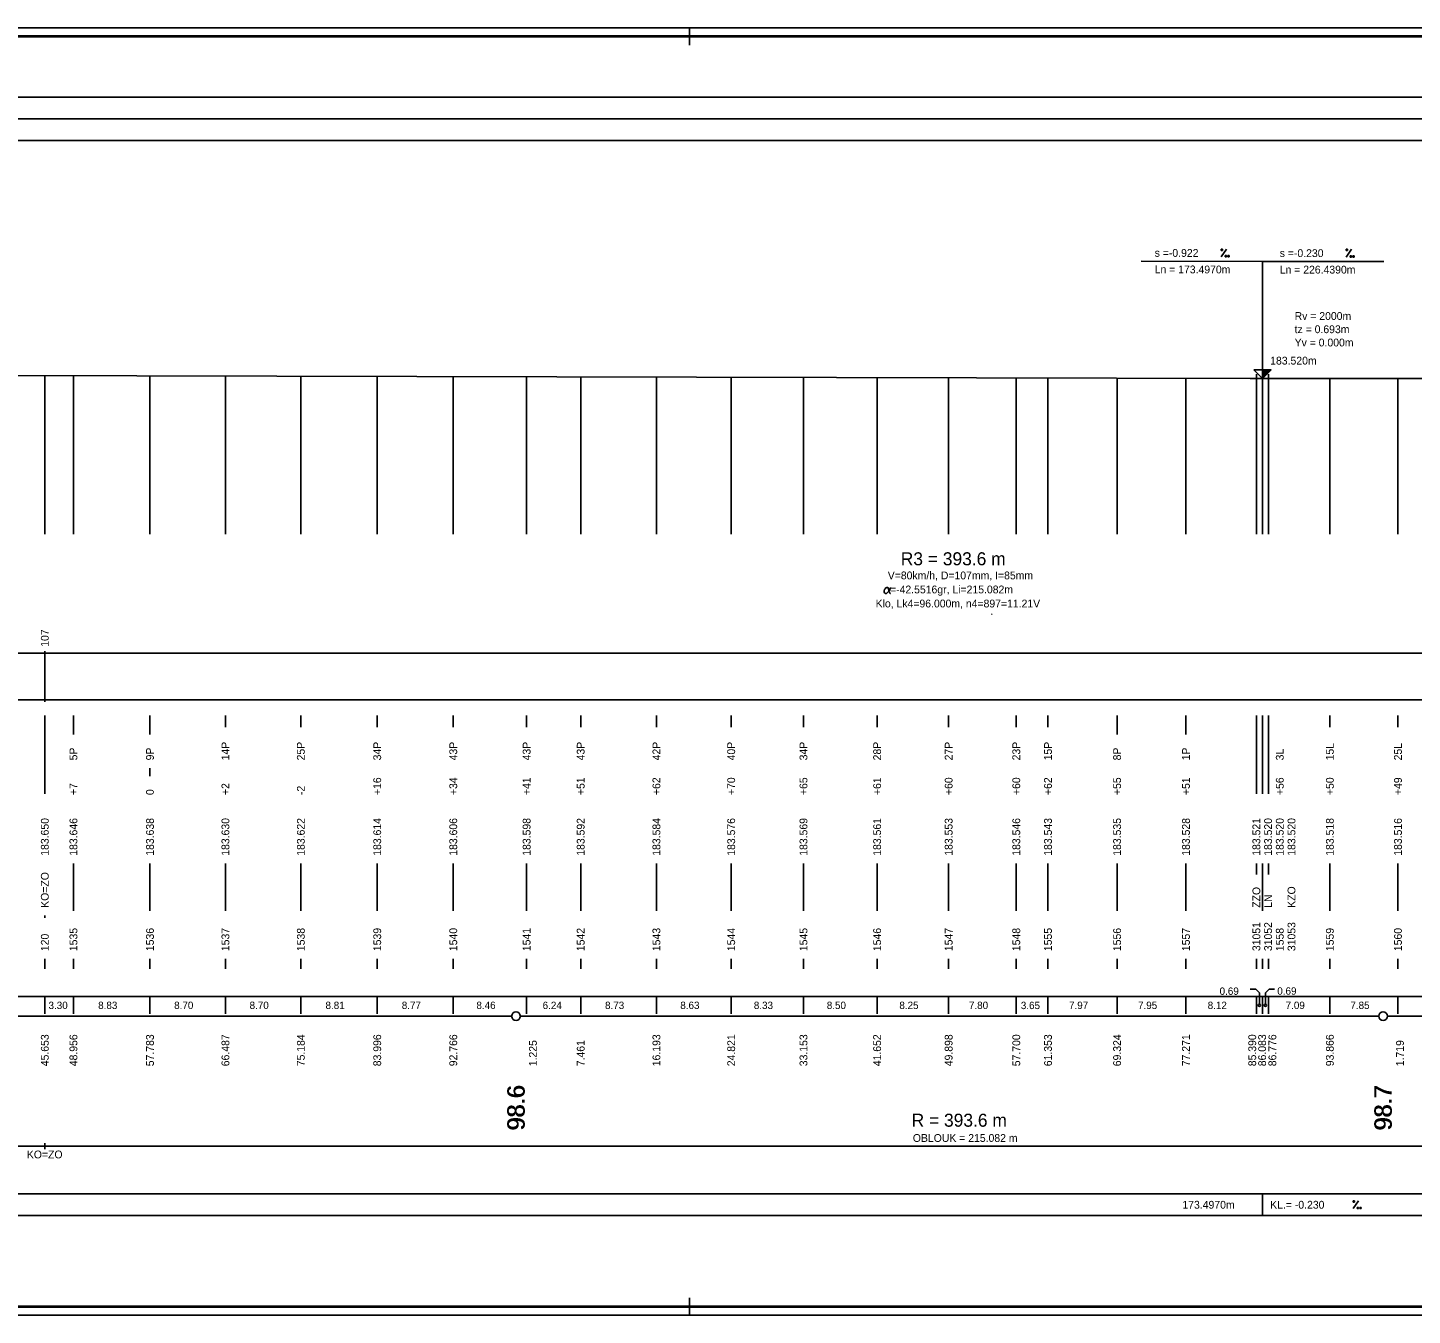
# Model space of a CAD drawing. Extents: x 0 to 10087, y -805 to 297.
# Drawn here: x 4467.4 to 4786.7, y 0 to 297 of the extents above; entities that cross this region are included whole.
import ezdxf

# ---------------------------------------------------------------- set-up
doc = ezdxf.new("R2010")
doc.units = 0
for name, color, linetype in [('CARKY_HODNOT', 7, 'Continuous'), ('KRIV1_CARA', 7, 'Continuous'), ('KRIV1_TEXT', 7, 'Continuous'), ('NIVELETA_CARA', 7, 'Continuous'), ('NIVELETA_TEXT', 7, 'Continuous'), ('PARAM_R', 7, 'Continuous'), ('PARAM_TEXT', 7, 'Continuous'), ('PREV_CARA', 7, 'Continuous'), ('PREV_TEXT', 7, 'Continuous'), ('RAM', 7, 'Continuous'), ('REZERVA', 7, 'Continuous'), ('STAN_CARA', 7, 'Continuous'), ('STAN_PAS', 7, 'Continuous'), ('STAN_TEXT', 7, 'Continuous'), ('TEXT', 7, 'Continuous'), ('TXT_C_BODU', 7, 'Continuous')]:
    doc.layers.add(name, color=color, linetype=linetype)

msp = doc.modelspace()

# ---------------------------------------------------------------- linework, layer by layer
at = {"layer": 'CARKY_HODNOT'}
for p, q in [((4471.31, 180.14), (4471.31, 216.75)), ((4477.91, 180.14), (4477.91, 216.73)), ((4495.57, 180.14), (4495.57, 216.69)), ((4512.97, 180.14), (4512.97, 216.65)), ((4530.37, 180.14), (4530.37, 216.61)), ((4547.99, 180.14), (4547.99, 216.57)), ((4565.53, 180.14), (4565.53, 216.53)), ((4582.45, 180.14), (4582.45, 216.49)), ((4594.92, 180.14), (4594.92, 216.46)), ((4612.39, 180.14), (4612.39, 216.42)), ((4629.64, 180.14), (4629.64, 216.38)), ((4646.31, 180.14), (4646.31, 216.34)), ((4663.3, 180.14), (4663.3, 216.3)), ((4679.8, 180.14), (4679.8, 216.27)), ((4695.4, 180.14), (4695.4, 216.23)), ((4702.71, 180.14), (4702.71, 216.21)), ((4718.65, 180.14), (4718.65, 216.18)), ((4734.54, 180.14), (4734.54, 216.14)), ((4750.78, 180.14), (4750.78, 216.1)), ((4752.17, 181.27), (4752.17, 216.1)), ((4752.17, 180.14), (4752.17, 216.1)), ((4753.55, 180.14), (4753.55, 216.1)), ((4767.73, 180.14), (4767.73, 216.09)), ((4783.44, 180.14), (4783.44, 216.08)), ((4471.31, 126.2), (4471.31, 138.35)), ((4477.91, 134), (4477.91, 138.35)), ((4495.57, 134), (4495.57, 138.35)), ((4512.97, 135.65), (4512.97, 138.35)), ((4530.37, 135.65), (4530.37, 138.35)), ((4547.99, 135.65), (4547.99, 138.35)), ((4565.53, 135.65), (4565.53, 138.35)), ((4582.45, 135.65), (4582.45, 138.35)), ((4594.92, 135.65), (4594.92, 138.35)), ((4612.39, 135.65), (4612.39, 138.35)), ((4629.64, 135.65), (4629.64, 138.35)), ((4646.31, 135.65), (4646.31, 138.35)), ((4663.3, 135.65), (4663.3, 138.35)), ((4679.8, 135.65), (4679.8, 138.35)), ((4695.4, 135.65), (4695.4, 138.35)), ((4702.71, 135.65), (4702.71, 138.35)), ((4718.65, 134), (4718.65, 138.35)), ((4734.54, 134), (4734.54, 138.35)), ((4750.78, 126.2), (4750.78, 138.35)), ((4752.17, 126.2), (4752.17, 138.35)), ((4752.17, 134), (4752.17, 138.35)), ((4753.55, 126.2), (4753.55, 138.35)), ((4767.73, 135.65), (4767.73, 138.35)), ((4783.44, 135.65), (4783.44, 138.35)), ((4471.31, 120.25), (4471.31, 126.2)), ((4495.57, 124.35), (4495.57, 126.2)), ((4750.78, 120.25), (4750.78, 126.2)), ((4752.17, 120.25), (4752.17, 126.2)), ((4753.55, 120.25), (4753.55, 126.2)), ((4477.91, 93.3), (4477.91, 104.2)), ((4495.57, 93.3), (4495.57, 104.2)), ((4512.97, 93.3), (4512.97, 104.2)), ((4530.37, 93.3), (4530.37, 104.2)), ((4547.99, 93.3), (4547.99, 104.2)), ((4565.53, 93.3), (4565.53, 104.2)), ((4582.45, 93.3), (4582.45, 104.2)), ((4594.92, 93.3), (4594.92, 104.2)), ((4612.39, 93.3), (4612.39, 104.2)), ((4629.64, 93.3), (4629.64, 104.2)), ((4646.31, 93.3), (4646.31, 104.2)), ((4663.3, 93.3), (4663.3, 104.2)), ((4679.8, 93.3), (4679.8, 104.2)), ((4695.4, 93.3), (4695.4, 104.2)), ((4702.71, 93.3), (4702.71, 104.2)), ((4718.65, 93.3), (4718.65, 104.2)), ((4734.54, 93.3), (4734.54, 104.2)), ((4750.78, 101.65), (4750.78, 104.2)), ((4752.17, 100), (4752.17, 104.2)), ((4752.17, 93.3), (4752.17, 104.2)), ((4753.55, 101.65), (4753.55, 104.2)), ((4767.73, 93.3), (4767.73, 104.2)), ((4783.44, 93.3), (4783.44, 104.2)), ((4471.31, 91.65), (4471.31, 92.2)), ((4471.31, 79.9), (4471.31, 82.2)), ((4477.91, 79.9), (4477.91, 82.2)), ((4495.57, 79.9), (4495.57, 82.2)), ((4512.97, 79.9), (4512.97, 82.2)), ((4530.37, 79.9), (4530.37, 82.2)), ((4547.99, 79.9), (4547.99, 82.2)), ((4565.53, 79.9), (4565.53, 82.2)), ((4582.45, 79.9), (4582.45, 82.2)), ((4594.92, 79.9), (4594.92, 82.2)), ((4612.39, 79.9), (4612.39, 82.2)), ((4629.64, 79.9), (4629.64, 82.2)), ((4646.31, 79.9), (4646.31, 82.2)), ((4663.3, 79.9), (4663.3, 82.2)), ((4679.8, 79.9), (4679.8, 82.2)), ((4695.4, 79.9), (4695.4, 82.2)), ((4702.71, 79.9), (4702.71, 82.2)), ((4718.65, 79.9), (4718.65, 82.2)), ((4734.54, 79.9), (4734.54, 82.2)), ((4750.78, 79.9), (4750.78, 82.2)), ((4752.17, 79.9), (4752.17, 82.2)), ((4752.17, 79.9), (4752.17, 82.2)), ((4753.55, 79.9), (4753.55, 82.2)), ((4767.73, 79.9), (4767.73, 82.2)), ((4783.44, 79.9), (4783.44, 82.2))]:
    msp.add_line(p, q, dxfattribs=at)
at = {"layer": 'KRIV1_CARA'}
for p, q in [((4295.74, 39), (4471.31, 39)), ((4471.31, 39), (4471.31, 39.7)), ((4471.31, 39), (4471.31, 38.3)), ((4471.31, 39), (4901.47, 39))]:
    msp.add_line(p, q, dxfattribs=at)
at = {"layer": 'NIVELETA_CARA'}
for p, q in [((300, 281), (8321.33, 281)), ((300, 276), (8321.33, 276)), ((300, 271), (8321.33, 271)), ((4752.17, 243.1), (4724.17, 243.16)), ((4752.17, 216.1), (4752.17, 243.1)), ((4752.17, 243.1), (4780.17, 243.08)), ((4752.17, 216.1), (4750.17, 218.1)), ((4750.17, 218.1), (4754.17, 218.1)), ((4752.17, 216.1), (4752.17, 218.1)), ((4754.17, 218.1), (4752.17, 216.1)), ((4752.23, 216.17), (4752.23, 218.1)), ((4752.3, 216.23), (4752.3, 218.1)), ((4752.37, 216.3), (4752.37, 218.1)), ((4752.43, 216.37), (4752.43, 218.1)), ((4752.5, 216.43), (4752.5, 218.1)), ((4752.57, 216.5), (4752.57, 218.1)), ((4752.63, 216.57), (4752.63, 218.1)), ((4752.7, 216.63), (4752.7, 218.1)), ((4752.77, 216.7), (4752.77, 218.1)), ((4752.83, 216.77), (4752.83, 218.1)), ((4752.9, 216.83), (4752.9, 218.1)), ((4752.97, 216.9), (4752.97, 218.1)), ((4753.03, 216.97), (4753.03, 218.1)), ((4753.1, 217.03), (4753.1, 218.1)), ((4753.17, 217.1), (4753.17, 218.1)), ((4753.23, 217.17), (4753.23, 218.1)), ((4753.3, 217.23), (4753.3, 218.1)), ((4753.37, 217.3), (4753.37, 218.1)), ((4753.43, 217.37), (4753.43, 218.1)), ((4753.5, 217.43), (4753.5, 218.1)), ((4753.57, 217.5), (4753.57, 218.1)), ((4753.63, 217.57), (4753.63, 218.1)), ((4753.7, 217.63), (4753.7, 218.1)), ((4753.77, 217.7), (4753.77, 218.1)), ((4753.83, 217.77), (4753.83, 218.1)), ((4753.9, 217.83), (4753.9, 218.1)), ((4753.97, 217.9), (4753.97, 218.1)), ((4754.03, 217.97), (4754.03, 218.1)), ((4754.1, 218.03), (4754.1, 218.1)), ((4417.21, 216.87), (4750.78, 216.1)), ((4750.78, 216.1), (4749.37, 216.11)), ((4750.78, 216.1), (4750.78, 217.1)), ((4750.78, 216.1), (4752.17, 216.1)), ((4752.17, 216.1), (4753.55, 216.1)), ((4753.55, 216.1), (4753.55, 217.1)), ((4753.55, 216.1), (5203.47, 215.84)), ((4754.97, 216.1), (4753.55, 216.1)), ((500, 28), (8321.33, 28)), ((4752.17, 23), (4752.17, 28)), ((500, 23), (8321.33, 23))]:
    msp.add_line(p, q, dxfattribs=at)
at = {"layer": 'NIVELETA_TEXT'}
for p, q in [((4742.67, 244.13), (4743.86, 245.92)), ((4742.67, 245.92), (4742.67, 245.62)), ((4742.68, 245.92), (4742.67, 245.91)), ((4742.67, 245.62), (4742.97, 245.62)), ((4742.97, 245.92), (4742.68, 245.92)), ((4742.97, 245.62), (4742.97, 245.92)), ((4743.58, 244.42), (4743.58, 244.12)), ((4743.88, 244.42), (4743.58, 244.42)), ((4743.58, 244.42), (4743.58, 244.41)), ((4743.58, 244.12), (4743.87, 244.12)), ((4743.87, 244.12), (4743.88, 244.42)), ((4744.19, 244.42), (4744.19, 244.12)), ((4744.2, 244.42), (4744.19, 244.41)), ((4744.19, 244.12), (4744.49, 244.12)), ((4744.49, 244.42), (4744.2, 244.42)), ((4744.49, 244.12), (4744.49, 244.42)), ((4771.52, 245.89), (4771.52, 245.59)), ((4771.53, 245.89), (4771.52, 245.88)), ((4771.52, 244.09), (4772.71, 245.88)), ((4771.52, 245.59), (4771.82, 245.59)), ((4771.82, 245.89), (4771.53, 245.89)), ((4771.82, 245.59), (4771.82, 245.89)), ((4772.43, 244.39), (4772.43, 244.09)), ((4772.72, 244.39), (4772.43, 244.39)), ((4772.43, 244.39), (4772.43, 244.38)), ((4772.43, 244.09), (4772.72, 244.09)), ((4772.72, 244.09), (4772.72, 244.39)), ((4773.04, 244.39), (4773.04, 244.09)), ((4773.05, 244.39), (4773.04, 244.38)), ((4773.04, 244.09), (4773.34, 244.09)), ((4773.34, 244.39), (4773.05, 244.39)), ((4773.34, 244.09), (4773.34, 244.39)), ((4773.12, 24.6), (4774.31, 26.4)), ((4773.12, 26.4), (4773.12, 26.1)), ((4773.42, 26.4), (4773.12, 26.4)), ((4773.12, 26.4), (4773.12, 26.39)), ((4773.12, 26.1), (4773.42, 26.1)), ((4773.42, 26.1), (4773.42, 26.4)), ((4774.03, 24.9), (4774.03, 24.6)), ((4774.32, 24.9), (4774.03, 24.9)), ((4774.03, 24.9), (4774.03, 24.89)), ((4774.03, 24.6), (4774.32, 24.6)), ((4774.32, 24.6), (4774.32, 24.9)), ((4774.64, 24.9), (4774.64, 24.6)), ((4774.65, 24.9), (4774.64, 24.89)), ((4774.64, 24.6), (4774.94, 24.6)), ((4774.94, 24.9), (4774.65, 24.9)), ((4774.94, 24.6), (4774.94, 24.9))]:
    msp.add_line(p, q, dxfattribs=at)
at = {"layer": 'PARAM_TEXT'}
for p, q in [((4664.94, 167.11), (4665.03, 167.39)), ((4664.94, 166.81), (4664.94, 167.11)), ((4665.03, 166.62), (4664.94, 166.81)), ((4665.03, 167.39), (4665.13, 167.59)), ((4665.23, 166.52), (4665.03, 166.62)), ((4665.13, 167.59), (4665.33, 167.79)), ((4665.43, 166.52), (4665.23, 166.52)), ((4665.33, 167.79), (4665.52, 167.88)), ((4665.62, 166.62), (4665.43, 166.52)), ((4665.52, 167.88), (4665.7, 167.89)), ((4665.92, 166.92), (4665.62, 166.62)), ((4665.7, 167.89), (4665.82, 167.78)), ((4665.82, 167.78), (4665.92, 167.59)), ((4665.92, 167.59), (4666.11, 166.81)), ((4666.12, 167.21), (4665.92, 166.92)), ((4666.11, 166.81), (4666.21, 166.62)), ((4666.21, 167.41), (4666.12, 167.21)), ((4666.31, 167.6), (4666.21, 167.41)), ((4666.21, 166.62), (4666.31, 166.52)), ((4666.4, 167.89), (4666.31, 167.6)), ((4666.31, 166.52), (4666.39, 166.52)), ((4689.81, 161.65), (4689.71, 161.77))]:
    msp.add_line(p, q, dxfattribs=at)
at = {"layer": 'PREV_CARA'}
for p, q in [((4295.74, 152.7), (4471.31, 152.7)), ((4471.31, 152.7), (4901.47, 152.7)), ((4295.74, 142), (4471.31, 142)), ((4471.31, 142), (4901.47, 142))]:
    msp.add_line(p, q, dxfattribs=at)
at = {"layer": 'PREV_TEXT'}
msp.add_line((4471.31, 141.5), (4471.31, 153.2), dxfattribs=at)
msp.add_line((4471.31, 141.5), (4471.31, 153.2), dxfattribs=at)
msp.add_line((4471.31, 141.5), (4471.31, 153.2), dxfattribs=at)
at = {"layer": 'RAM'}
for p, q in [((8636.33, 297), (0, 297)), ((8634.33, 295.1), (2, 295.1)), ((8634.33, 295), (2, 295)), ((8634.33, 294.9), (2, 294.9)), ((4620, 293), (4620, 297)), ((4620, 0), (4620, 4)), ((0, 0), (8636.33, 0)), ((2, 2.1), (8634.33, 2.1)), ((2, 2), (8634.33, 2)), ((2, 1.9), (8634.33, 1.9))]:
    msp.add_line(p, q, dxfattribs=at)
at = {"layer": 'REZERVA'}
for centre in [(4580, 69), (4780, 69)]:
    msp.add_circle(centre, 1, dxfattribs=at)
at = {"layer": 'STAN_CARA'}
for p, q in [((4381, 69), (4579, 69)), ((4581, 69), (4779, 69)), ((4781, 69), (4979, 69))]:
    msp.add_line(p, q, dxfattribs=at)
at = {"layer": 'STAN_PAS'}
for p, q in [((300, 73.5), (8321.33, 73.5)), ((4471.31, 69.5), (4471.31, 73.5)), ((4477.91, 69.5), (4477.91, 73.5)), ((4495.57, 69.5), (4495.57, 73.5)), ((4512.97, 69.5), (4512.97, 73.5)), ((4530.37, 69.5), (4530.37, 73.5)), ((4547.99, 69.5), (4547.99, 73.5)), ((4565.53, 69.5), (4565.53, 73.5)), ((4582.45, 69.5), (4582.45, 73.5)), ((4594.92, 69.5), (4594.92, 73.5)), ((4612.39, 69.5), (4612.39, 73.5)), ((4629.64, 69.5), (4629.64, 73.5)), ((4646.31, 69.5), (4646.31, 73.5)), ((4663.3, 69.5), (4663.3, 73.5)), ((4679.8, 69.5), (4679.8, 73.5)), ((4695.4, 69.5), (4695.4, 73.5)), ((4702.71, 69.5), (4702.71, 73.5)), ((4718.65, 69.5), (4718.65, 73.5)), ((4734.54, 69.5), (4734.54, 73.5)), ((4750.62, 75.2), (4749.35, 75.2)), ((4751.47, 74.35), (4750.62, 75.2)), ((4750.78, 69.5), (4750.78, 73.5)), ((4751.47, 71.75), (4751.47, 74.35)), ((4752.17, 69.5), (4752.17, 73.5)), ((4752.17, 69.5), (4752.17, 73.5)), ((4752.86, 74.35), (4753.71, 75.2)), ((4752.86, 71.75), (4752.86, 74.35)), ((4753.55, 69.5), (4753.55, 73.5)), ((4753.71, 75.2), (4754.98, 75.2)), ((4767.73, 69.5), (4767.73, 73.5)), ((4783.44, 69.5), (4783.44, 73.5))]:
    msp.add_line(p, q, dxfattribs=at)
for centre in [(4751.47, 71.5), (4752.86, 71.5)]:
    msp.add_circle(centre, 0.25, dxfattribs=at)

# ---------------------------------------------------------------- texts
at = {"layer": 'KRIV1_TEXT'}
for s, p in [('OBLOUK = 215.082 m', (4671.54, 40)), ('KO=ZO', (4467.18, 36.2))]:
    msp.add_text(s, height=1.8, dxfattribs=at).set_placement(p)
at = {"layer": 'NIVELETA_TEXT'}
for s, rotation, p in [('s =-0.922', 359.8679, (4727.32, 244.16)), ('s =-0.230', 359.9671, (4756.17, 244.1)), ('Ln = 173.4970m', 359.8679, (4727.32, 240.36)), ('Ln = 226.4390m', 359.9671, (4756.17, 240.3))]:
    msp.add_text(s, height=1.8, rotation=rotation, dxfattribs=at).set_placement(p)
for s, p in [('Rv = 2000m', (4759.61, 229.6)), ('tz = 0.693m', (4759.61, 226.54)), ('Yv = 0.000m', (4759.61, 223.48)), ('183.520m', (4753.97, 219.3)), ('173.4970m', (4733.72, 24.6)), ('KL.= -0.230', (4753.97, 24.6))]:
    msp.add_text(s, height=1.8, dxfattribs=at).set_placement(p)
at = {"layer": 'PARAM_R'}
for s, p in [('R3 = 393.6 m', (4668.75, 173)), ('R = 393.6 m', (4671.26, 43.5))]:
    msp.add_text(s, height=3, dxfattribs=at).set_placement(p)
at = {"layer": 'PARAM_TEXT'}
for s, p in [('V=80km/h, D=107mm, I=85mm', (4665.76, 169.76)), ('  =-42.5516gr, Li=215.082m', (4664.94, 166.52)), ('Klo, Lk4=96.000m, n4=897=11.21V', (4662.96, 163.28))]:
    msp.add_text(s, height=1.8, dxfattribs=at).set_placement(p)
at = {"layer": 'PREV_TEXT'}
msp.add_text('107', height=1.8, rotation=90, dxfattribs=at).set_placement((4472.21, 154.2))
at = {"layer": 'STAN_TEXT'}
for s, p in [('0.69', (4742.3, 73.92)), ('0.69', (4755.61, 73.95)), ('3.30', (4472.17, 70.64)), ('8.83', (4483.62, 70.65)), ('8.70', (4501.15, 70.65)), ('8.70', (4518.55, 70.65)), ('8.81', (4536.06, 70.65)), ('8.77', (4553.65, 70.65)), ('8.46', (4570.87, 70.65)), ('6.24', (4586.15, 70.64)), ('8.73', (4600.54, 70.65)), ('8.63', (4617.9, 70.65)), ('8.33', (4634.86, 70.65)), ('8.50', (4651.69, 70.65)), ('8.25', (4668.43, 70.65)), ('7.80', (4684.48, 70.65)), ('3.65', (4696.45, 70.63)), ('7.97', (4707.56, 70.65)), ('7.95', (4723.48, 70.65)), ('8.12', (4739.55, 70.65)), ('7.09', (4757.53, 70.65)), ('7.85', (4772.47, 70.65))]:
    msp.add_text(s, height=1.7, dxfattribs=at).set_placement(p)
for s, height, p in [('45.653', 1.8, (4472.21, 57.45)), ('48.956', 1.8, (4478.81, 57.45)), ('57.783', 1.8, (4496.47, 57.45)), ('66.487', 1.8, (4513.87, 57.45)), ('75.184', 1.8, (4531.27, 57.45)), ('83.996', 1.8, (4548.89, 57.45)), ('92.766', 1.8, (4566.43, 57.45)), ('16.193', 1.8, (4613.29, 57.45)), ('24.821', 1.8, (4630.54, 57.45)), ('33.153', 1.8, (4647.21, 57.45)), ('41.652', 1.8, (4664.2, 57.45)), ('49.898', 1.8, (4680.7, 57.45)), ('57.700', 1.8, (4696.3, 57.45)), ('61.353', 1.8, (4703.61, 57.45)), ('69.324', 1.8, (4719.55, 57.45)), ('77.271', 1.8, (4735.44, 57.45)), ('85.390', 1.8, (4750.73, 57.45)), ('86.083', 1.8, (4753.01, 57.45)), ('86.776', 1.8, (4755.37, 57.45)), ('93.866', 1.8, (4768.63, 57.45)), ('1.225', 1.8, (4584.8, 57.45)), ('7.461', 1.8, (4595.82, 57.45)), ('1.719', 1.8, (4784.8, 57.45)), ('    98.6', 4, (4582, 36.84)), ('    98.6', 4, (4582, 36.74)), ('    98.6', 4, (4582, 36.64)), ('    98.7', 4, (4782, 36.84)), ('    98.7', 4, (4782, 36.74)), ('    98.7', 4, (4782, 36.64))]:
    msp.add_text(s, height=height, rotation=90, dxfattribs=at).set_placement(p)
at = {"layer": 'TEXT'}
for s, p in [('14P', (4513.87, 128)), ('25P', (4531.27, 128)), ('34P', (4548.89, 128)), ('43P', (4566.43, 128)), ('43P', (4583.35, 128)), ('43P', (4595.82, 128)), ('42P', (4613.29, 128)), ('40P', (4630.54, 128)), ('34P', (4647.21, 128)), ('28P', (4664.2, 128)), ('27P', (4680.7, 128)), ('23P', (4696.3, 128)), ('15P', (4703.61, 128)), ('15L', (4768.63, 128)), ('25L', (4784.34, 128)), ('5P', (4478.81, 128)), ('9P', (4496.47, 128)), ('8P', (4719.55, 128)), ('1P', (4735.44, 128)), ('3L', (4757.08, 128)), ('+7', (4478.81, 120)), ('+2', (4513.87, 120)), ('-2', (4531.27, 120)), ('+16', (4548.89, 120)), ('+34', (4566.43, 120)), ('+41', (4583.35, 120)), ('+51', (4595.82, 120)), ('+62', (4613.29, 120)), ('+70', (4630.54, 120)), ('+65', (4647.21, 120)), ('+61', (4664.2, 120)), ('+60', (4680.7, 120)), ('+60', (4696.3, 120)), ('+62', (4703.61, 120)), ('+55', (4719.55, 120)), ('+51', (4735.44, 120)), ('+56', (4757.08, 120)), ('+50', (4768.63, 120)), ('+49', (4784.34, 120)), ('0', (4496.47, 120)), ('183.650', (4472.21, 106)), ('183.646', (4478.81, 106)), ('183.638', (4496.47, 106)), ('183.630', (4513.87, 106)), ('183.622', (4531.27, 106)), ('183.614', (4548.89, 106)), ('183.606', (4566.43, 106)), ('183.598', (4583.35, 106)), ('183.592', (4595.82, 106)), ('183.584', (4613.29, 106)), ('183.576', (4630.54, 106)), ('183.569', (4647.21, 106)), ('183.561', (4664.2, 106)), ('183.553', (4680.7, 106)), ('183.546', (4696.3, 106)), ('183.543', (4703.61, 106)), ('183.535', (4719.55, 106)), ('183.528', (4735.44, 106)), ('183.521', (4751.68, 106)), ('183.520', (4754.38, 106)), ('183.520', (4757.08, 106)), ('183.520', (4759.78, 106)), ('183.518', (4768.63, 106)), ('183.516', (4784.34, 106)), ('KO=ZO', (4472.21, 94)), ('ZZO', (4751.68, 94)), ('LN', (4754.38, 94)), ('KZO', (4759.78, 94))]:
    msp.add_text(s, height=1.8, rotation=90, dxfattribs=at).set_placement(p)
at = {"layer": 'TXT_C_BODU'}
for s, p in [('31051', (4751.68, 84)), ('31052', (4754.38, 84)), ('31053', (4759.78, 84)), ('120', (4472.21, 84)), ('1535', (4478.81, 84)), ('1536', (4496.47, 84)), ('1537', (4513.87, 84)), ('1538', (4531.27, 84)), ('1539', (4548.89, 84)), ('1540', (4566.43, 84)), ('1541', (4583.35, 84)), ('1542', (4595.82, 84)), ('1543', (4613.29, 84)), ('1544', (4630.54, 84)), ('1545', (4647.21, 84)), ('1546', (4664.2, 84)), ('1547', (4680.7, 84)), ('1548', (4696.3, 84)), ('1555', (4703.61, 84)), ('1556', (4719.55, 84)), ('1557', (4735.44, 84)), ('1558', (4757.08, 84)), ('1559', (4768.63, 84)), ('1560', (4784.34, 84))]:
    msp.add_text(s, height=1.8, rotation=90, dxfattribs=at).set_placement(p)

doc.saveas('drawing.dxf')
